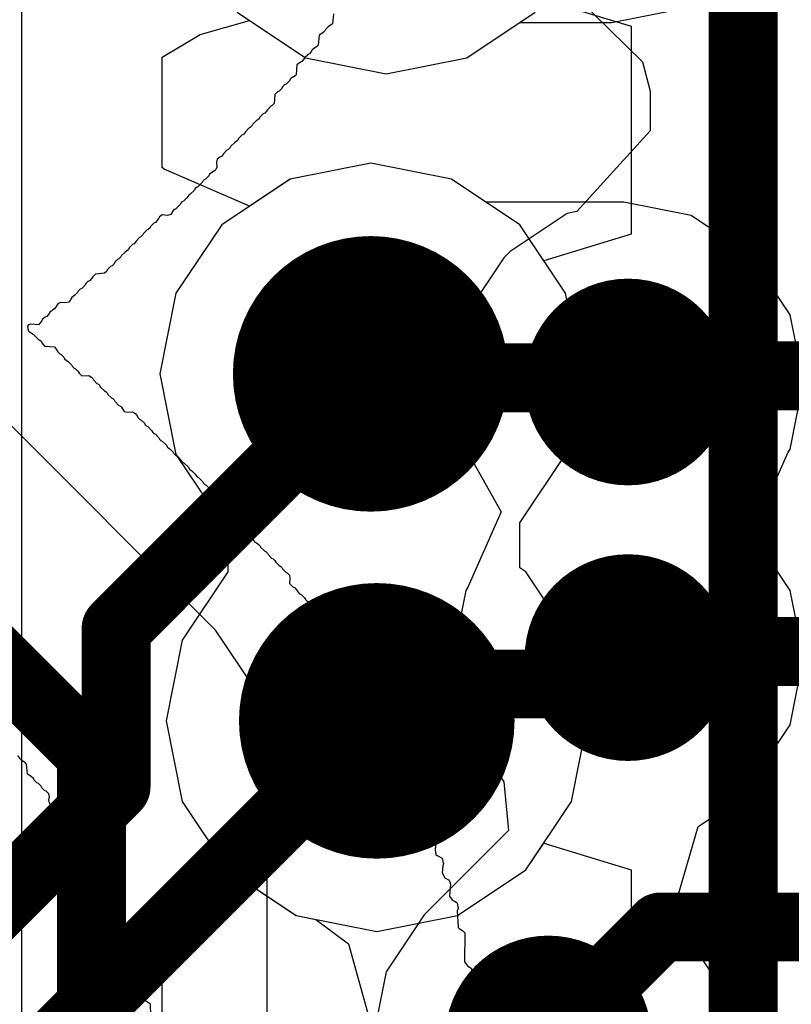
# Model space of a CAD drawing. Header units: millimetres. Extents: x -2 to 68, y -2 to 27.4.
# Tile 506 of 594: x 60.1 to 61.2, y 6.8 to 8.2. Entities that reach past the tile are written whole.
import ezdxf

# ---------------------------------------------------------------- set-up
doc = ezdxf.new("R2010")
doc.units = ezdxf.units.MM
for name, color, linetype in [('BottomLayer', 5, 'Continuous'), ('DrillGuide', 244, 'Continuous'), ('MidLayer1', 16, 'Continuous'), ('MidLayer2', 76, 'Continuous'), ('MidLayer3', 90, 'Continuous'), ('MidLayer4', 156, 'Continuous'), ('MidLayer5', 130, 'Continuous'), ('MidLayer6', 216, 'Continuous'), ('MidLayer7', 6, 'Continuous'), ('MidLayer8', 54, 'Continuous'), ('MultiLayer', 9, 'Continuous'), ('TopSolder', 216, 'Continuous'), ('ViaHoleLayer', 16, 'Continuous')]:
    doc.layers.add(name, color=color, linetype=linetype)

msp = doc.modelspace()

# ---------------------------------------------------------------- linework, layer by layer
at = {"layer": 'BottomLayer'}
for p, q in [((60.9018, 8.2513), (60.999, 8.1556)), ((60.999, 8.1556), (61.0101, 8.113)), ((61.0101, 8.113), (61.0101, 8.0554)), ((61.0101, 8.0554), (60.9039, 7.9384)), ((60.8895, 7.9355), (60.8068, 7.8802)), ((60.9039, 7.9384), (60.8895, 7.9355)), ((60.8068, 7.8802), (60.7978, 7.8712)), ((60.7978, 7.8712), (60.7425, 7.7885)), ((60.7425, 7.7885), (60.7231, 7.691)), ((60.7231, 7.691), (60.7425, 7.5935)), ((60.3795, 7.331), (60.0399, 7.6706)), ((60.7425, 7.5935), (60.7441, 7.5911)), ((60.7441, 7.5911), (60.7941, 7.5026)), ((60.7941, 7.5026), (60.7455, 7.393)), ((60.7425, 7.3885), (60.7231, 7.291)), ((60.7455, 7.393), (60.7425, 7.3885)), ((60.4348, 7.2483), (60.3795, 7.331)), ((60.7231, 7.291), (60.7425, 7.1935)), ((60.4542, 7.1507), (60.4348, 7.2483)), ((60.7425, 7.1935), (60.7978, 7.1108)), ((60.4542, 6.4804), (60.4542, 7.1507)), ((60.7978, 7.1108), (60.8047, 7.0402)), ((60.8047, 7.0402), (60.6822, 6.9178)), ((60.6822, 6.9178), (60.627, 6.8351)), ((60.627, 6.8351), (60.6076, 6.7375))]:
    msp.add_line(p, q, dxfattribs=at)
for points, const_width in [([(60.903, 7.691, 1), (61.053, 7.691, 1)], 0.15), ([(60.962, 7.7, 1), (61.012, 7.7, 1)], 0.05), ([(60.962, 7.7, 1), (61.012, 7.7, 1)], 0.05), ([(60.953, 7.691, 1), (61.003, 7.691, 1)], 0.05), ([(60.903, 7.291, 1), (61.053, 7.291, 1)], 0.15), ([(60.962, 7.3, 1), (61.012, 7.3, 1)], 0.05), ([(60.962, 7.3, 1), (61.012, 7.3, 1)], 0.05), ([(60.953, 7.291, 1), (61.003, 7.291, 1)], 0.05), ([(60.1743, 7.1507, 1), (60.2243, 7.1507, 1)], 0.05), ([(60.1743, 7.1507, 1), (60.2243, 7.1507, 1)], 0.05), ([(61, 6.9, 1), (61.05, 6.9, 1)], 0.05), ([(61, 6.9, 1), (61.05, 6.9, 1)], 0.05), ([(60.7875, 6.7375, 1), (60.9375, 6.7375, 1)], 0.15)]:
    msp.add_lwpolyline(points, format="xyb", close=True, dxfattribs=dict(at, const_width=const_width))
at = {"layer": 'BottomLayer', "const_width": 0.1}
for points in [[(60.978, 7.691), (60.987, 7.7)], [(60.987, 7.7), (61.615, 7.7)], [(59.785, 7.565), (60.1993, 7.1507)], [(60.978, 7.291), (60.987, 7.3)], [(60.987, 7.3), (61.615, 7.3)], [(60.1993, 6.3025), (60.1993, 7.1507)], [(60.8625, 6.7375), (61.025, 6.9)], [(61.025, 6.9), (61.615, 6.9)]]:
    msp.add_lwpolyline(points, dxfattribs=at)
at = {"layer": 'DrillGuide'}
for points, const_width in [([(60.5546, 7.7028, 1), (60.6546, 7.7028, 1)], 0.1), ([(60.953, 7.691, 1), (61.003, 7.691, 1)], 0.05), ([(60.953, 7.291, 1), (61.003, 7.291, 1)], 0.05), ([(60.5634, 7.1992, 1), (60.6634, 7.1992, 1)], 0.1)]:
    msp.add_lwpolyline(points, format="xyb", close=True, dxfattribs=dict(at, const_width=const_width))
at = {"layer": 'MidLayer1'}
for p, q in [((60.4109, 8.2277), (60.5102, 8.1614)), ((60.7443, 8.1614), (60.8435, 8.2277)), ((60.5102, 8.1614), (60.6272, 8.1381)), ((60.6272, 8.1381), (60.7443, 8.1614)), ((60.6046, 8.0086), (60.4876, 7.9854)), ((60.7217, 7.9854), (60.6046, 8.0086)), ((60.4876, 7.9854), (60.3884, 7.9191)), ((60.8209, 7.9191), (60.7217, 7.9854)), ((60.3884, 7.9191), (60.322, 7.8198)), ((60.8872, 7.8198), (60.8209, 7.9191)), ((60.322, 7.8198), (60.2988, 7.7028)), ((60.9105, 7.7028), (60.8872, 7.8198)), ((60.2988, 7.7028), (60.322, 7.5857)), ((60.8872, 7.5857), (60.9105, 7.7028)), ((60.322, 7.5857), (60.3884, 7.4865)), ((60.8209, 7.4865), (60.8872, 7.5857)), ((60.3884, 7.4865), (60.3971, 7.4806)), ((60.3971, 7.4806), (60.3971, 7.4155)), ((60.8209, 7.4213), (60.8209, 7.4865)), ((60.8297, 7.4155), (60.8209, 7.4213)), ((60.3971, 7.4155), (60.3308, 7.3162)), ((60.896, 7.3162), (60.8297, 7.4155)), ((60.3308, 7.3162), (60.3076, 7.1992)), ((60.9193, 7.1992), (60.896, 7.3162)), ((60.3076, 7.1992), (60.3308, 7.0821)), ((60.896, 7.0821), (60.9193, 7.1992)), ((60.3308, 7.0821), (60.3971, 6.9829)), ((60.8297, 6.9829), (60.896, 7.0821)), ((60.3971, 6.9829), (60.4964, 6.9166)), ((60.7305, 6.9166), (60.8297, 6.9829)), ((60.4964, 6.9166), (60.6134, 6.8933)), ((60.6134, 6.8933), (60.7305, 6.9166))]:
    msp.add_line(p, q, dxfattribs=at)
at = {"layer": 'MidLayer1', "const_width": 0.2}
for points in [[(60.5046, 7.7028, 1), (60.7046, 7.7028, 1)], [(60.5134, 7.1992, 1), (60.7134, 7.1992, 1)]]:
    msp.add_lwpolyline(points, format="xyb", close=True, dxfattribs=at)
at = {"layer": 'MidLayer2'}
for p, q in [((60.4109, 8.2277), (60.5102, 8.1614)), ((60.7443, 8.1614), (60.8435, 8.2277)), ((60.5102, 8.1614), (60.6272, 8.1381)), ((60.6272, 8.1381), (60.7443, 8.1614)), ((60.6046, 8.0086), (60.4876, 7.9854)), ((60.7217, 7.9854), (60.6046, 8.0086)), ((60.4876, 7.9854), (60.3884, 7.9191)), ((60.8209, 7.9191), (60.7217, 7.9854)), ((60.3884, 7.9191), (60.322, 7.8198)), ((60.8872, 7.8198), (60.8209, 7.9191)), ((60.322, 7.8198), (60.2988, 7.7028)), ((60.9105, 7.7028), (60.8872, 7.8198)), ((60.2988, 7.7028), (60.322, 7.5857)), ((60.8872, 7.5857), (60.9105, 7.7028)), ((60.322, 7.5857), (60.3884, 7.4865)), ((60.8209, 7.4865), (60.8872, 7.5857)), ((60.3884, 7.4865), (60.3971, 7.4806)), ((60.3971, 7.4806), (60.3971, 7.4155)), ((60.8209, 7.4213), (60.8209, 7.4865)), ((60.8297, 7.4155), (60.8209, 7.4213)), ((60.3971, 7.4155), (60.3308, 7.3162)), ((60.896, 7.3162), (60.8297, 7.4155)), ((60.3308, 7.3162), (60.3076, 7.1992)), ((60.9193, 7.1992), (60.896, 7.3162)), ((60.3076, 7.1992), (60.3308, 7.0821)), ((60.896, 7.0821), (60.9193, 7.1992)), ((60.3308, 7.0821), (60.3971, 6.9829)), ((60.8297, 6.9829), (60.896, 7.0821)), ((60.3971, 6.9829), (60.4964, 6.9166)), ((60.7305, 6.9166), (60.8297, 6.9829)), ((60.4964, 6.9166), (60.6134, 6.8933)), ((60.6134, 6.8933), (60.7305, 6.9166))]:
    msp.add_line(p, q, dxfattribs=at)
at = {"layer": 'MidLayer2', "const_width": 0.2}
for points in [[(60.5046, 7.7028, 1), (60.7046, 7.7028, 1)], [(60.5134, 7.1992, 1), (60.7134, 7.1992, 1)]]:
    msp.add_lwpolyline(points, format="xyb", close=True, dxfattribs=at)
at = {"layer": 'MidLayer3'}
for p, q in [((60.8557, 8.246), (60.9827, 8.2074)), ((60.4109, 8.2277), (60.5102, 8.1614)), ((60.7443, 8.1614), (60.8435, 8.2277)), ((60.9827, 8.2074), (60.9827, 7.9055)), ((60.5102, 8.1614), (60.6272, 8.1381)), ((60.6272, 8.1381), (60.7443, 8.1614)), ((60.6046, 8.0086), (60.4876, 7.9854)), ((60.7217, 7.9854), (60.6046, 8.0086)), ((60.4876, 7.9854), (60.3884, 7.9191)), ((60.8209, 7.9191), (60.7217, 7.9854)), ((60.3884, 7.9191), (60.322, 7.8198)), ((60.8557, 7.867), (60.8209, 7.9191)), ((60.9827, 7.9055), (60.8557, 7.867)), ((60.322, 7.8198), (60.2988, 7.7028)), ((60.2988, 7.7028), (60.322, 7.5857)), ((60.322, 7.5857), (60.3884, 7.4865)), ((60.3884, 7.4865), (60.3971, 7.4806)), ((60.3971, 7.4806), (60.3971, 7.4155)), ((60.3971, 7.4155), (60.3308, 7.3162)), ((60.3308, 7.3162), (60.3076, 7.1992)), ((60.3076, 7.1992), (60.3308, 7.0821)), ((60.3308, 7.0821), (60.3971, 6.9829)), ((60.8297, 6.9829), (60.8557, 7.0218)), ((60.8557, 7.0218), (60.9827, 6.9832)), ((60.3971, 6.9829), (60.4964, 6.9166)), ((60.7305, 6.9166), (60.8297, 6.9829)), ((60.9827, 6.9832), (60.9827, 6.7408)), ((60.4964, 6.9166), (60.6134, 6.8933)), ((60.6134, 6.8933), (60.7305, 6.9166))]:
    msp.add_line(p, q, dxfattribs=at)
at = {"layer": 'MidLayer3', "const_width": 0.1}
msp.add_lwpolyline([(61.1451, 4.5821), (61.1451, 14.6771)], dxfattribs=at)
at = {"layer": 'MidLayer3', "const_width": 0.2}
for points in [[(60.5046, 7.7028, 1), (60.7046, 7.7028, 1)], [(60.5134, 7.1992, 1), (60.7134, 7.1992, 1)]]:
    msp.add_lwpolyline(points, format="xyb", close=True, dxfattribs=at)
at = {"layer": 'MidLayer4'}
for p, q in [((60.9545, 8.2126), (61.0521, 8.232)), ((60.4109, 8.2277), (60.5102, 8.1614)), ((60.7443, 8.1614), (60.8209, 8.2126)), ((60.8209, 8.2126), (60.9545, 8.2126)), ((60.5102, 8.1614), (60.6272, 8.1381)), ((60.6272, 8.1381), (60.7443, 8.1614)), ((60.6046, 8.0086), (60.4876, 7.9854)), ((60.7217, 7.9854), (60.6046, 8.0086)), ((60.4876, 7.9854), (60.3884, 7.9191)), ((60.7719, 7.9518), (60.7217, 7.9854)), ((60.9721, 7.9518), (60.7719, 7.9518)), ((61.0697, 7.9324), (60.9721, 7.9518)), ((61.1524, 7.8771), (61.0697, 7.9324)), ((60.3884, 7.9191), (60.322, 7.8198)), ((61.1582, 7.8712), (61.1524, 7.8771)), ((61.2135, 7.7885), (61.1582, 7.8712)), ((60.322, 7.8198), (60.2988, 7.7028)), ((61.2329, 7.691), (61.2135, 7.7885)), ((60.2988, 7.7028), (60.322, 7.5857)), ((61.2135, 7.5935), (61.2329, 7.691)), ((61.1582, 7.4712), (61.2105, 7.589)), ((61.2105, 7.589), (61.2135, 7.5935)), ((60.322, 7.5857), (60.3884, 7.4865)), ((60.3884, 7.4865), (60.3971, 7.4806)), ((60.3971, 7.4806), (60.3971, 7.4155)), ((61.2135, 7.3885), (61.1582, 7.4712)), ((60.3971, 7.4155), (60.3308, 7.3162)), ((61.2329, 7.291), (61.2135, 7.3885)), ((60.3308, 7.3162), (60.3076, 7.1992)), ((61.2135, 7.1935), (61.2329, 7.291)), ((60.3076, 7.1992), (60.3308, 7.0821)), ((61.1582, 7.1108), (61.2135, 7.1935)), ((61.12, 7.0725), (61.1582, 7.1108)), ((60.3308, 7.0821), (60.3971, 6.9829)), ((61.0799, 7.0457), (61.12, 7.0725)), ((61.0504, 6.9443), (61.0799, 7.0457)), ((60.3971, 6.9829), (60.4964, 6.9166)), ((61.0598, 6.8922), (61.0504, 6.9443)), ((60.4964, 6.9166), (60.5249, 6.9109)), ((60.5249, 6.9109), (60.5724, 6.8756)), ((61.098, 6.8351), (61.0598, 6.8922)), ((60.5724, 6.8756), (60.6015, 6.7713)), ((61.1174, 6.7375), (61.098, 6.8351))]:
    msp.add_line(p, q, dxfattribs=at)
for points, const_width in [([(60.5046, 7.7028, 1), (60.7046, 7.7028, 1)], 0.2), ([(60.903, 7.691, 1), (61.053, 7.691, 1)], 0.15), ([(60.5796, 7.7028, 1), (60.6296, 7.7028, 1)], 0.05), ([(60.5855, 7.6969, 1), (60.6355, 7.6969, 1)], 0.05), ([(60.5855, 7.6969, 1), (60.6355, 7.6969, 1)], 0.05), ([(60.9471, 7.6969, 1), (60.9971, 7.6969, 1)], 0.05), ([(60.9471, 7.6969, 1), (60.9971, 7.6969, 1)], 0.05), ([(60.953, 7.691, 1), (61.003, 7.691, 1)], 0.05), ([(60.903, 7.291, 1), (61.053, 7.291, 1)], 0.15), ([(60.5134, 7.1992, 1), (60.7134, 7.1992, 1)], 0.2), ([(60.953, 7.291, 1), (61.003, 7.291, 1)], 0.05), ([(60.642, 7.2527, 1), (60.692, 7.2527, 1)], 0.05), ([(60.642, 7.2527, 1), (60.692, 7.2527, 1)], 0.05), ([(60.9147, 7.2527, 1), (60.9647, 7.2527, 1)], 0.05), ([(60.9147, 7.2527, 1), (60.9647, 7.2527, 1)], 0.05), ([(60.5884, 7.1992, 1), (60.6384, 7.1992, 1)], 0.05), ([(60.7875, 6.7375, 1), (60.9375, 6.7375, 1)], 0.15)]:
    msp.add_lwpolyline(points, format="xyb", close=True, dxfattribs=dict(at, const_width=const_width))
at = {"layer": 'MidLayer4', "const_width": 0.1}
for points in [[(60.6046, 7.7028), (60.6105, 7.6969)], [(60.6105, 7.6969), (60.9721, 7.6969)], [(60.9721, 7.6969), (60.978, 7.691)], [(60.9397, 7.2527), (60.978, 7.291)], [(60.6134, 7.1992), (60.667, 7.2527)], [(60.667, 7.2527), (60.9397, 7.2527)]]:
    msp.add_lwpolyline(points, dxfattribs=at)
at = {"layer": 'MidLayer5'}
for p, q in [((60.4109, 8.2277), (60.5102, 8.1614)), ((60.7443, 8.1614), (60.8435, 8.2277)), ((60.5102, 8.1614), (60.6272, 8.1381)), ((60.6272, 8.1381), (60.7443, 8.1614)), ((60.6046, 8.0086), (60.4876, 7.9854)), ((60.7217, 7.9854), (60.6046, 8.0086)), ((60.4876, 7.9854), (60.3884, 7.9191)), ((60.8209, 7.9191), (60.7217, 7.9854)), ((60.3884, 7.9191), (60.322, 7.8198)), ((60.8872, 7.8198), (60.8209, 7.9191)), ((60.322, 7.8198), (60.2988, 7.7028)), ((60.9105, 7.7028), (60.8872, 7.8198)), ((60.2988, 7.7028), (60.322, 7.5857)), ((60.8872, 7.5857), (60.9105, 7.7028)), ((60.322, 7.5857), (60.3884, 7.4865)), ((60.8209, 7.4865), (60.8872, 7.5857)), ((60.3884, 7.4865), (60.3971, 7.4806)), ((60.3971, 7.4806), (60.3971, 7.4155)), ((60.8209, 7.4213), (60.8209, 7.4865)), ((60.8297, 7.4155), (60.8209, 7.4213)), ((60.3971, 7.4155), (60.3308, 7.3162)), ((60.896, 7.3162), (60.8297, 7.4155)), ((60.3308, 7.3162), (60.3076, 7.1992)), ((60.9193, 7.1992), (60.896, 7.3162)), ((60.3076, 7.1992), (60.3308, 7.0821)), ((60.896, 7.0821), (60.9193, 7.1992)), ((60.3308, 7.0821), (60.3971, 6.9829)), ((60.8297, 6.9829), (60.896, 7.0821)), ((60.3971, 6.9829), (60.4964, 6.9166)), ((60.7305, 6.9166), (60.8297, 6.9829)), ((60.4964, 6.9166), (60.6134, 6.8933)), ((60.6134, 6.8933), (60.7305, 6.9166))]:
    msp.add_line(p, q, dxfattribs=at)
at = {"layer": 'MidLayer5', "const_width": 0.2}
for points in [[(60.5046, 7.7028, 1), (60.7046, 7.7028, 1)], [(60.5134, 7.1992, 1), (60.7134, 7.1992, 1)]]:
    msp.add_lwpolyline(points, format="xyb", close=True, dxfattribs=at)
at = {"layer": 'MidLayer6'}
for points, const_width in [([(60.5046, 7.7028, 1), (60.7046, 7.7028, 1)], 0.2), ([(60.5796, 7.7028, 1), (60.6296, 7.7028, 1)], 0.05), ([(60.5134, 7.1992, 1), (60.7134, 7.1992, 1)], 0.2), ([(60.2101, 7.3332, 1), (60.2601, 7.3332, 1)], 0.05), ([(60.2101, 7.3332, 1), (60.2601, 7.3332, 1)], 0.05), ([(60.5884, 7.1992, 1), (60.6384, 7.1992, 1)], 0.05), ([(60.2101, 7.1037, 1), (60.2601, 7.1037, 1)], 0.05), ([(60.2101, 7.1037, 1), (60.2601, 7.1037, 1)], 0.05)]:
    msp.add_lwpolyline(points, format="xyb", close=True, dxfattribs=dict(at, const_width=const_width))
at = {"layer": 'MidLayer6', "const_width": 0.1}
for points in [[(60.2351, 7.3332), (60.6046, 7.7028)], [(60.2351, 7.1037), (60.2351, 7.3332)], [(60.0163, 6.602), (60.6134, 7.1992)], [(59.77, 6.6386), (60.2351, 7.1037)]]:
    msp.add_lwpolyline(points, dxfattribs=at)
at = {"layer": 'MidLayer7'}
for p, q in [((60.4109, 8.2277), (60.5102, 8.1614)), ((60.7443, 8.1614), (60.8435, 8.2277)), ((60.5102, 8.1614), (60.6272, 8.1381)), ((60.6272, 8.1381), (60.7443, 8.1614)), ((60.6046, 8.0086), (60.4876, 7.9854)), ((60.7217, 7.9854), (60.6046, 8.0086)), ((60.4876, 7.9854), (60.3884, 7.9191)), ((60.8209, 7.9191), (60.7217, 7.9854)), ((60.3884, 7.9191), (60.322, 7.8198)), ((60.8872, 7.8198), (60.8209, 7.9191)), ((60.322, 7.8198), (60.2988, 7.7028)), ((60.9105, 7.7028), (60.8872, 7.8198)), ((60.2988, 7.7028), (60.322, 7.5857)), ((60.8872, 7.5857), (60.9105, 7.7028)), ((60.322, 7.5857), (60.3884, 7.4865)), ((60.8209, 7.4865), (60.8872, 7.5857)), ((60.3884, 7.4865), (60.3971, 7.4806)), ((60.3971, 7.4806), (60.3971, 7.4155)), ((60.8209, 7.4213), (60.8209, 7.4865)), ((60.8297, 7.4155), (60.8209, 7.4213)), ((60.3971, 7.4155), (60.3308, 7.3162)), ((60.896, 7.3162), (60.8297, 7.4155)), ((60.3308, 7.3162), (60.3076, 7.1992)), ((60.9193, 7.1992), (60.896, 7.3162)), ((60.3076, 7.1992), (60.3308, 7.0821)), ((60.896, 7.0821), (60.9193, 7.1992)), ((60.3308, 7.0821), (60.3971, 6.9829)), ((60.8297, 6.9829), (60.896, 7.0821)), ((60.3971, 6.9829), (60.4964, 6.9166)), ((60.7305, 6.9166), (60.8297, 6.9829)), ((60.4964, 6.9166), (60.6134, 6.8933)), ((60.6134, 6.8933), (60.7305, 6.9166))]:
    msp.add_line(p, q, dxfattribs=at)
at = {"layer": 'MidLayer7', "const_width": 0.2}
for points in [[(60.5046, 7.7028, 1), (60.7046, 7.7028, 1)], [(60.5134, 7.1992, 1), (60.7134, 7.1992, 1)]]:
    msp.add_lwpolyline(points, format="xyb", close=True, dxfattribs=at)
at = {"layer": 'MidLayer8'}
for p, q in [((60.098, 8.3856), (60.098, 6.0908)), ((60.7443, 8.1614), (60.8435, 8.2277)), ((60.3569, 8.1953), (60.4289, 8.2157)), ((60.4289, 8.2157), (60.5102, 8.1614)), ((60.3019, 8.1623), (60.3569, 8.1953)), ((60.3019, 8.0024), (60.3019, 8.1623)), ((60.5102, 8.1614), (60.6272, 8.1381)), ((60.6272, 8.1381), (60.7443, 8.1614)), ((60.3048, 7.9997), (60.3019, 8.0024)), ((60.6046, 8.0086), (60.4876, 7.9854)), ((60.7217, 7.9854), (60.6046, 8.0086)), ((60.4289, 7.9462), (60.3048, 7.9997)), ((60.4876, 7.9854), (60.4289, 7.9462)), ((60.8209, 7.9191), (60.7217, 7.9854)), ((60.8872, 7.8198), (60.8209, 7.9191)), ((60.9105, 7.7028), (60.8872, 7.8198)), ((60.8872, 7.5857), (60.9105, 7.7028)), ((60.8209, 7.4865), (60.8872, 7.5857)), ((60.8209, 7.4213), (60.8209, 7.4865)), ((60.8297, 7.4155), (60.8209, 7.4213)), ((60.896, 7.3162), (60.8297, 7.4155)), ((60.9193, 7.1992), (60.896, 7.3162)), ((60.896, 7.0821), (60.9193, 7.1992)), ((60.8297, 6.9829), (60.896, 7.0821)), ((60.7305, 6.9166), (60.8297, 6.9829)), ((60.3219, 6.9217), (60.4289, 6.9617)), ((60.4289, 6.9617), (60.4964, 6.9166)), ((60.3019, 6.9054), (60.3219, 6.9217)), ((60.4964, 6.9166), (60.6134, 6.8933)), ((60.6134, 6.8933), (60.7305, 6.9166)), ((60.3019, 6.1709), (60.3019, 6.9054))]:
    msp.add_line(p, q, dxfattribs=at)
at = {"layer": 'MidLayer8', "const_width": 0.2}
for points in [[(60.5046, 7.7028, 1), (60.7046, 7.7028, 1)], [(60.5134, 7.1992, 1), (60.7134, 7.1992, 1)]]:
    msp.add_lwpolyline(points, format="xyb", close=True, dxfattribs=at)
at = {"layer": 'MultiLayer'}
for points, const_width in [([(60.5046, 7.7028, 1), (60.7046, 7.7028, 1)], 0.2), ([(60.903, 7.691, 1), (61.053, 7.691, 1)], 0.15), ([(60.903, 7.291, 1), (61.053, 7.291, 1)], 0.15), ([(60.5134, 7.1992, 1), (60.7134, 7.1992, 1)], 0.2), ([(60.7875, 6.7375, 1), (60.9375, 6.7375, 1)], 0.15)]:
    msp.add_lwpolyline(points, format="xyb", close=True, dxfattribs=dict(at, const_width=const_width))
at = {"layer": 'TopSolder'}
for p, q in [((60.5505, 8.2251), (60.5494, 8.2108)), ((60.5395, 8.2031), (60.5384, 8.2009)), ((60.5428, 8.2064), (60.5395, 8.2031)), ((60.5494, 8.2108), (60.5428, 8.2064)), ((60.5296, 8.1942), (60.5285, 8.1799)), ((60.5335, 8.197), (60.5296, 8.1942)), ((60.5357, 8.1981), (60.5335, 8.197)), ((60.5384, 8.2009), (60.5357, 8.1981)), ((60.5235, 8.1761), (60.5197, 8.1733)), ((60.5257, 8.1772), (60.5235, 8.1761)), ((60.5285, 8.1799), (60.5257, 8.1772)), ((60.5087, 8.1612), (60.5048, 8.1562)), ((60.5098, 8.1634), (60.5087, 8.1612)), ((60.5114, 8.1639), (60.5098, 8.1634)), ((60.5136, 8.1661), (60.5114, 8.1639)), ((60.5158, 8.1672), (60.5136, 8.1661)), ((60.5186, 8.1711), (60.5158, 8.1672)), ((60.5197, 8.1733), (60.5186, 8.1711)), ((60.4976, 8.1513), (60.4965, 8.1369)), ((60.5026, 8.1551), (60.4976, 8.1513)), ((60.5048, 8.1562), (60.5026, 8.1551)), ((60.4894, 8.132), (60.4877, 8.1303)), ((60.4949, 8.1353), (60.4894, 8.132)), ((60.4965, 8.1369), (60.4949, 8.1353)), ((60.4756, 8.1171), (60.4718, 8.1132)), ((60.4767, 8.1193), (60.4756, 8.1171)), ((60.4795, 8.1221), (60.4767, 8.1193)), ((60.4817, 8.1232), (60.4795, 8.1221)), ((60.4866, 8.1281), (60.4817, 8.1232)), ((60.4877, 8.1303), (60.4866, 8.1281)), ((60.4657, 8.1083), (60.4646, 8.0951)), ((60.4695, 8.1121), (60.4657, 8.1083)), ((60.4718, 8.1132), (60.4695, 8.1121)), ((60.4596, 8.0912), (60.4547, 8.0862)), ((60.4618, 8.0923), (60.4596, 8.0912)), ((60.4646, 8.0951), (60.4618, 8.0923)), ((60.4437, 8.0752), (60.4425, 8.073)), ((60.4486, 8.0802), (60.4437, 8.0752)), ((60.4508, 8.0813), (60.4486, 8.0802)), ((60.4536, 8.084), (60.4508, 8.0813)), ((60.4547, 8.0862), (60.4536, 8.084)), ((60.4299, 8.0604), (60.4277, 8.0592)), ((60.4326, 8.0631), (60.4299, 8.0604)), ((60.4337, 8.0653), (60.4326, 8.0631)), ((60.4387, 8.0703), (60.4337, 8.0653)), ((60.4409, 8.0714), (60.4387, 8.0703)), ((60.4425, 8.073), (60.4409, 8.0714)), ((60.4178, 8.0493), (60.4128, 8.0444)), ((60.42, 8.0504), (60.4178, 8.0493)), ((60.4216, 8.0521), (60.42, 8.0504)), ((60.4227, 8.0543), (60.4216, 8.0521)), ((60.4277, 8.0592), (60.4227, 8.0543)), ((60.4007, 8.0311), (60.3979, 8.0284)), ((60.4018, 8.0334), (60.4007, 8.0311)), ((60.4067, 8.0383), (60.4018, 8.0334)), ((60.4089, 8.0394), (60.4067, 8.0383)), ((60.4117, 8.0422), (60.4089, 8.0394)), ((60.4128, 8.0444), (60.4117, 8.0422)), ((60.3858, 8.0174), (60.3819, 8.0146)), ((60.388, 8.0185), (60.3858, 8.0174)), ((60.3897, 8.0201), (60.388, 8.0185)), ((60.3908, 8.0223), (60.3897, 8.0201)), ((60.3957, 8.0273), (60.3908, 8.0223)), ((60.3979, 8.0284), (60.3957, 8.0273)), ((60.3814, 8.003), (60.3797, 7.9992)), ((60.3819, 8.0146), (60.3808, 8.0102)), ((60.3808, 8.0102), (60.3814, 8.003)), ((60.3698, 7.9904), (60.3649, 7.9854)), ((60.3709, 7.9926), (60.3698, 7.9904)), ((60.3726, 7.9942), (60.3709, 7.9926)), ((60.3781, 7.9975), (60.3726, 7.9942)), ((60.3797, 7.9992), (60.3781, 7.9975)), ((60.3538, 7.9744), (60.3516, 7.9733)), ((60.3599, 7.9805), (60.3538, 7.9744)), ((60.361, 7.9827), (60.3599, 7.9805)), ((60.3627, 7.9843), (60.361, 7.9827)), ((60.3649, 7.9854), (60.3627, 7.9843)), ((60.3406, 7.9623), (60.3379, 7.9584)), ((60.3428, 7.9634), (60.3406, 7.9623)), ((60.3489, 7.9694), (60.3428, 7.9634)), ((60.35, 7.9716), (60.3489, 7.9694)), ((60.3516, 7.9733), (60.35, 7.9716)), ((60.3279, 7.9485), (60.3219, 7.9424)), ((60.329, 7.9507), (60.3279, 7.9485)), ((60.3307, 7.9524), (60.329, 7.9507)), ((60.3329, 7.9535), (60.3307, 7.9524)), ((60.3379, 7.9584), (60.3329, 7.9535)), ((60.302, 7.9336), (60.2982, 7.9309)), ((60.3098, 7.9325), (60.302, 7.9336)), ((60.3147, 7.9342), (60.3098, 7.9325)), ((60.318, 7.9397), (60.3147, 7.9342)), ((60.3197, 7.9413), (60.318, 7.9397)), ((60.3219, 7.9424), (60.3197, 7.9413)), ((60.2899, 7.9215), (60.285, 7.9165)), ((60.2921, 7.9226), (60.2899, 7.9215)), ((60.2971, 7.9287), (60.2921, 7.9226)), ((60.2982, 7.9309), (60.2971, 7.9287)), ((60.2739, 7.9044), (60.2712, 7.9017)), ((60.2751, 7.9066), (60.2739, 7.9044)), ((60.28, 7.9116), (60.2751, 7.9066)), ((60.2822, 7.9127), (60.28, 7.9116)), ((60.2839, 7.9143), (60.2822, 7.9127)), ((60.285, 7.9165), (60.2839, 7.9143)), ((60.2591, 7.8906), (60.2541, 7.8857)), ((60.2613, 7.8917), (60.2591, 7.8906)), ((60.2629, 7.8934), (60.2613, 7.8917)), ((60.264, 7.8956), (60.2629, 7.8934)), ((60.269, 7.9006), (60.264, 7.8956)), ((60.2712, 7.9017), (60.269, 7.9006)), ((60.2431, 7.8747), (60.242, 7.8725)), ((60.2481, 7.8796), (60.2431, 7.8747)), ((60.2503, 7.8807), (60.2481, 7.8796)), ((60.253, 7.8835), (60.2503, 7.8807)), ((60.2541, 7.8857), (60.253, 7.8835)), ((60.2293, 7.8598), (60.2271, 7.8587)), ((60.2321, 7.8625), (60.2293, 7.8598)), ((60.2332, 7.8648), (60.2321, 7.8625)), ((60.237, 7.8686), (60.2332, 7.8648)), ((60.2392, 7.8697), (60.237, 7.8686)), ((60.242, 7.8725), (60.2392, 7.8697)), ((60.2051, 7.8477), (60.2012, 7.8438)), ((60.2183, 7.8488), (60.2051, 7.8477)), ((60.2211, 7.8515), (60.2183, 7.8488)), ((60.2222, 7.8537), (60.2211, 7.8515)), ((60.2271, 7.8587), (60.2222, 7.8537)), ((60.1902, 7.8317), (60.1852, 7.8267)), ((60.1913, 7.8339), (60.1902, 7.8317)), ((60.1941, 7.8367), (60.1913, 7.8339)), ((60.1963, 7.8378), (60.1941, 7.8367)), ((60.2001, 7.8416), (60.1963, 7.8378)), ((60.2012, 7.8438), (60.2001, 7.8416)), ((60.1753, 7.8168), (60.1731, 7.8157)), ((60.1792, 7.8207), (60.1753, 7.8168)), ((60.1803, 7.8229), (60.1792, 7.8207)), ((60.183, 7.8256), (60.1803, 7.8229)), ((60.1852, 7.8267), (60.183, 7.8256)), ((60.1494, 7.803), (60.1483, 7.8008)), ((60.1511, 7.8047), (60.1494, 7.803)), ((60.1549, 7.8063), (60.1511, 7.8047)), ((60.1621, 7.8058), (60.1549, 7.8063)), ((60.1665, 7.8069), (60.1621, 7.8058)), ((60.1693, 7.8108), (60.1665, 7.8069)), ((60.1704, 7.813), (60.1693, 7.8108)), ((60.1731, 7.8157), (60.1704, 7.813)), ((60.1384, 7.7909), (60.1345, 7.786)), ((60.1395, 7.7931), (60.1384, 7.7909)), ((60.1412, 7.7937), (60.1395, 7.7931)), ((60.1434, 7.7959), (60.1412, 7.7937)), ((60.1456, 7.797), (60.1434, 7.7959)), ((60.1483, 7.8008), (60.1456, 7.797)), ((60.1081, 7.7738), (60.1064, 7.7722)), ((60.1114, 7.7749), (60.1081, 7.7738)), ((60.1224, 7.7738), (60.1114, 7.7749)), ((60.1274, 7.7799), (60.1224, 7.7738)), ((60.1285, 7.7821), (60.1274, 7.7799)), ((60.1323, 7.7849), (60.1285, 7.7821)), ((60.1345, 7.786), (60.1323, 7.7849)), ((60.1064, 7.7722), (60.1076, 7.7656)), ((60.1076, 7.7656), (60.1092, 7.7639)), ((60.1092, 7.7639), (60.1147, 7.7606)), ((60.1147, 7.7606), (60.1224, 7.7529)), ((60.1224, 7.7529), (60.1246, 7.7518)), ((60.1246, 7.7518), (60.1263, 7.7501)), ((60.1263, 7.7501), (60.1274, 7.7479)), ((60.1274, 7.7479), (60.1312, 7.743)), ((60.1312, 7.743), (60.1456, 7.7419)), ((60.1456, 7.7419), (60.1472, 7.7402)), ((60.1472, 7.7402), (60.1505, 7.7347)), ((60.1505, 7.7347), (60.1533, 7.732)), ((60.1533, 7.732), (60.1555, 7.7309)), ((60.1555, 7.7309), (60.1593, 7.727)), ((60.1593, 7.727), (60.1604, 7.7248)), ((60.1604, 7.7248), (60.1632, 7.722)), ((60.1632, 7.722), (60.1654, 7.7209)), ((60.1654, 7.7209), (60.1704, 7.716)), ((60.1704, 7.716), (60.1715, 7.7138)), ((60.1715, 7.7138), (60.1742, 7.711)), ((60.1742, 7.711), (60.1764, 7.7099)), ((60.1764, 7.7099), (60.1803, 7.7061)), ((60.1803, 7.7061), (60.1814, 7.7039)), ((60.1814, 7.7039), (60.1852, 7.7)), ((60.1852, 7.7), (60.1957, 7.7006)), ((60.1957, 7.7006), (60.1996, 7.6978)), ((60.1996, 7.6978), (60.2012, 7.6962)), ((60.2012, 7.6962), (60.2023, 7.6939)), ((60.2023, 7.6939), (60.2073, 7.689)), ((60.2073, 7.689), (60.2095, 7.6879)), ((60.2095, 7.6879), (60.2111, 7.6862)), ((60.2111, 7.6862), (60.2122, 7.684)), ((60.2122, 7.684), (60.2183, 7.678)), ((60.2183, 7.678), (60.2205, 7.6769)), ((60.2205, 7.6769), (60.2222, 7.6752)), ((60.2222, 7.6752), (60.2233, 7.673)), ((60.2233, 7.673), (60.2282, 7.6681)), ((60.2282, 7.6681), (60.2304, 7.6669)), ((60.2304, 7.6669), (60.2321, 7.6653)), ((60.2321, 7.6653), (60.2332, 7.6631)), ((60.2332, 7.6631), (60.2392, 7.657)), ((60.2392, 7.657), (60.2414, 7.6559)), ((60.2414, 7.6559), (60.2431, 7.6543)), ((60.2431, 7.6543), (60.2442, 7.6521)), ((60.2442, 7.6521), (60.2469, 7.6482)), ((60.2469, 7.6482), (60.2514, 7.6471)), ((60.2514, 7.6471), (60.2585, 7.6477)), ((60.2585, 7.6477), (60.2624, 7.646)), ((60.2624, 7.646), (60.264, 7.6444)), ((60.264, 7.6444), (60.2673, 7.6388)), ((60.2673, 7.6388), (60.269, 7.6372)), ((60.269, 7.6372), (60.2712, 7.6361)), ((60.2712, 7.6361), (60.2762, 7.6311)), ((60.2762, 7.6311), (60.2773, 7.6289)), ((60.2773, 7.6289), (60.2789, 7.6273)), ((60.2789, 7.6273), (60.2811, 7.6262)), ((60.2811, 7.6262), (60.2872, 7.6201)), ((60.2872, 7.6201), (60.2883, 7.6179)), ((60.2883, 7.6179), (60.2899, 7.6163)), ((60.2899, 7.6163), (60.2921, 7.6152)), ((60.2921, 7.6152), (60.2971, 7.6102)), ((60.2971, 7.6102), (60.2982, 7.608)), ((60.2982, 7.608), (60.2998, 7.6063)), ((60.2998, 7.6063), (60.302, 7.6052)), ((60.302, 7.6052), (60.3081, 7.5992)), ((60.3081, 7.5992), (60.3092, 7.597)), ((60.3092, 7.597), (60.3109, 7.5953)), ((60.3109, 7.5953), (60.3131, 7.5942)), ((60.3131, 7.5942), (60.318, 7.5893)), ((60.318, 7.5893), (60.3191, 7.5871)), ((60.3191, 7.5871), (60.3219, 7.5843)), ((60.3219, 7.5843), (60.3241, 7.5832)), ((60.3241, 7.5832), (60.329, 7.5782)), ((60.329, 7.5782), (60.3301, 7.576)), ((60.3301, 7.576), (60.3318, 7.5744)), ((60.3318, 7.5744), (60.334, 7.5733)), ((60.334, 7.5733), (60.3401, 7.5672)), ((60.3401, 7.5672), (60.3412, 7.565)), ((60.3412, 7.565), (60.3428, 7.5634)), ((60.3428, 7.5634), (60.345, 7.5623)), ((60.345, 7.5623), (60.35, 7.5573)), ((60.35, 7.5573), (60.3511, 7.5551)), ((60.3511, 7.5551), (60.3527, 7.5534)), ((60.3527, 7.5534), (60.3549, 7.5523)), ((60.3549, 7.5523), (60.361, 7.5463)), ((60.361, 7.5463), (60.3621, 7.5441)), ((60.3621, 7.5441), (60.3638, 7.5424)), ((60.3638, 7.5424), (60.366, 7.5413)), ((60.366, 7.5413), (60.3709, 7.5364)), ((60.3709, 7.5364), (60.372, 7.5342)), ((60.372, 7.5342), (60.3748, 7.5314)), ((60.3748, 7.5314), (60.377, 7.5303)), ((60.377, 7.5303), (60.3819, 7.5253)), ((60.3819, 7.5253), (60.383, 7.5231)), ((60.383, 7.5231), (60.3847, 7.5215)), ((60.3847, 7.5215), (60.3869, 7.5204)), ((60.3869, 7.5204), (60.393, 7.5143)), ((60.393, 7.5143), (60.3941, 7.5121)), ((60.3941, 7.5121), (60.3957, 7.5105)), ((60.3957, 7.5105), (60.3979, 7.5094)), ((60.3979, 7.5094), (60.4029, 7.5044)), ((60.4029, 7.5044), (60.404, 7.5022)), ((60.404, 7.5022), (60.4056, 7.5006)), ((60.4056, 7.5006), (60.4078, 7.4994)), ((60.4078, 7.4994), (60.4139, 7.4934)), ((60.4139, 7.4934), (60.415, 7.4912)), ((60.415, 7.4912), (60.4167, 7.4895)), ((60.4167, 7.4895), (60.4189, 7.4884)), ((60.4189, 7.4884), (60.4238, 7.4835)), ((60.4238, 7.4835), (60.4249, 7.4813)), ((60.4249, 7.4813), (60.4277, 7.4785)), ((60.4277, 7.4785), (60.4332, 7.4752)), ((60.4332, 7.4752), (60.4343, 7.4708)), ((60.4343, 7.4708), (60.4337, 7.4625)), ((60.4337, 7.4625), (60.4365, 7.4587)), ((60.4365, 7.4587), (60.4387, 7.4576)), ((60.4387, 7.4576), (60.4437, 7.4537)), ((60.4437, 7.4537), (60.4448, 7.4515)), ((60.4448, 7.4515), (60.4508, 7.4455)), ((60.4508, 7.4455), (60.453, 7.4444)), ((60.453, 7.4444), (60.4547, 7.4427)), ((60.4547, 7.4427), (60.4558, 7.4405)), ((60.4558, 7.4405), (60.4607, 7.4355)), ((60.4607, 7.4355), (60.4629, 7.4344)), ((60.4629, 7.4344), (60.4657, 7.4317)), ((60.4657, 7.4317), (60.4668, 7.4295)), ((60.4668, 7.4295), (60.4718, 7.4245)), ((60.4718, 7.4245), (60.474, 7.4234)), ((60.474, 7.4234), (60.4756, 7.4218)), ((60.4756, 7.4218), (60.4767, 7.4196)), ((60.4767, 7.4196), (60.4817, 7.4146)), ((60.4817, 7.4146), (60.4839, 7.4135)), ((60.4839, 7.4135), (60.4866, 7.4107)), ((60.4866, 7.4107), (60.4872, 7.4069)), ((60.4872, 7.4069), (60.4866, 7.3986)), ((60.4866, 7.3986), (60.4916, 7.3937)), ((60.4916, 7.3937), (60.4938, 7.3926)), ((60.4938, 7.3926), (60.4976, 7.3887)), ((60.4976, 7.3887), (60.4987, 7.3865)), ((60.4987, 7.3865), (60.5015, 7.3837)), ((60.5015, 7.3837), (60.5037, 7.3826)), ((60.5037, 7.3826), (60.5087, 7.3777)), ((60.5087, 7.3777), (60.5098, 7.3755)), ((60.5098, 7.3755), (60.5125, 7.3727)), ((60.5125, 7.3727), (60.5147, 7.3716)), ((60.5147, 7.3716), (60.5186, 7.3689)), ((60.5186, 7.3689), (60.5197, 7.3545)), ((60.5197, 7.3545), (60.5224, 7.3518)), ((60.5224, 7.3518), (60.528, 7.3485)), ((60.528, 7.3485), (60.5324, 7.3419)), ((60.5324, 7.3419), (60.5346, 7.3408)), ((60.5346, 7.3408), (60.5395, 7.3369)), ((60.5395, 7.3369), (60.5401, 7.3319)), ((60.5401, 7.3319), (60.5395, 7.3248)), ((60.5395, 7.3248), (60.5423, 7.3209)), ((60.5423, 7.3209), (60.5478, 7.3176)), ((60.5478, 7.3176), (60.5505, 7.3149)), ((60.5505, 7.3149), (60.5516, 7.3127)), ((60.5516, 7.3127), (60.5555, 7.3088)), ((60.5555, 7.3088), (60.5577, 7.3077)), ((60.5577, 7.3077), (60.5616, 7.3038)), ((60.5616, 7.3038), (60.561, 7.2934)), ((60.561, 7.2934), (60.5654, 7.2879)), ((60.5654, 7.2879), (60.5676, 7.2868)), ((60.5676, 7.2868), (60.5704, 7.2851)), ((60.5704, 7.2851), (60.5715, 7.2829)), ((60.5715, 7.2829), (60.5753, 7.278)), ((60.5753, 7.278), (60.5808, 7.2746)), ((60.5808, 7.2746), (60.5825, 7.2697)), ((60.5825, 7.2697), (60.5836, 7.2587)), ((60.5836, 7.2587), (60.5853, 7.257)), ((60.5853, 7.257), (60.5908, 7.2537)), ((60.5908, 7.2537), (60.5924, 7.2521)), ((60.5924, 7.2521), (60.593, 7.2482)), ((60.593, 7.2482), (60.5924, 7.2399)), ((60.5924, 7.2399), (60.5974, 7.235)), ((60.5974, 7.235), (60.5996, 7.2339)), ((60.5996, 7.2339), (60.6034, 7.23)), ((60.6034, 7.23), (60.6045, 7.2278)), ((60.6045, 7.2278), (60.6073, 7.2251)), ((60.6073, 7.2251), (60.6095, 7.224)), ((60.6095, 7.224), (60.6134, 7.2212)), ((60.6134, 7.2212), (60.6145, 7.2168)), ((60.6145, 7.2168), (60.6134, 7.2091)), ((60.6134, 7.2091), (60.6172, 7.2041)), ((60.6172, 7.2041), (60.6227, 7.2008)), ((60.6227, 7.2008), (60.6244, 7.1992)), ((60.6244, 7.1992), (60.6255, 7.1848)), ((60.6255, 7.1848), (60.6271, 7.1832)), ((60.6271, 7.1832), (60.6343, 7.1793)), ((60.6343, 7.1793), (60.6354, 7.1749)), ((60.6354, 7.1749), (60.6365, 7.1639)), ((60.6365, 7.1639), (60.6393, 7.1611)), ((60.6393, 7.1611), (60.6448, 7.1578)), ((60.0954, 7.1452), (60.0927, 7.149)), ((60.0965, 7.143), (60.0954, 7.1452)), ((60.6448, 7.1578), (60.6464, 7.1529)), ((60.6464, 7.1529), (60.6453, 7.1496)), ((60.6453, 7.1496), (60.6464, 7.143)), ((60.1004, 7.1402), (60.0965, 7.143)), ((60.1026, 7.1391), (60.1004, 7.1402)), ((60.1053, 7.1364), (60.1026, 7.1391)), ((60.1064, 7.122), (60.1053, 7.1364)), ((60.6464, 7.143), (60.6492, 7.1402)), ((60.6492, 7.1402), (60.6547, 7.1369)), ((60.6547, 7.1369), (60.6563, 7.1352)), ((60.6563, 7.1352), (60.6574, 7.1209)), ((60.1103, 7.1193), (60.1064, 7.122)), ((60.1125, 7.1182), (60.1103, 7.1193)), ((60.1153, 7.1154), (60.1125, 7.1182)), ((60.6574, 7.1209), (60.6662, 7.1154)), ((60.1164, 7.1132), (60.1153, 7.1154)), ((60.1202, 7.1094), (60.1164, 7.1132)), ((60.1224, 7.1083), (60.1202, 7.1094)), ((60.1263, 7.1044), (60.1224, 7.1083)), ((60.1274, 7.1022), (60.1263, 7.1044)), ((60.1312, 7.0983), (60.1274, 7.1022)), ((60.6662, 7.1154), (60.6674, 7.111)), ((60.6674, 7.111), (60.6662, 7.0934)), ((60.1334, 7.0972), (60.1312, 7.0983)), ((60.1373, 7.0934), (60.1334, 7.0972)), ((60.1384, 7.089), (60.1373, 7.0934)), ((60.1373, 7.0846), (60.1384, 7.089)), ((60.6662, 7.0934), (60.669, 7.0884)), ((60.669, 7.0884), (60.6712, 7.0873)), ((60.1384, 7.0802), (60.1373, 7.0846)), ((60.1401, 7.0785), (60.1384, 7.0802)), ((60.1456, 7.0752), (60.1401, 7.0785)), ((60.1483, 7.0713), (60.1456, 7.0752)), ((60.6712, 7.0873), (60.6762, 7.0846)), ((60.6762, 7.0846), (60.6773, 7.0802)), ((60.6773, 7.0802), (60.6784, 7.0691)), ((60.1494, 7.0691), (60.1483, 7.0713)), ((60.1544, 7.0653), (60.1494, 7.0691)), ((60.1566, 7.0642), (60.1544, 7.0653)), ((60.1588, 7.0609), (60.1566, 7.0642)), ((60.1599, 7.0476), (60.1588, 7.0609)), ((60.6784, 7.0691), (60.6811, 7.0664)), ((60.6811, 7.0664), (60.6866, 7.0631)), ((60.6866, 7.0631), (60.6883, 7.0581)), ((60.1654, 7.0443), (60.1599, 7.0476)), ((60.6883, 7.0581), (60.6877, 7.0399)), ((60.1704, 7.0383), (60.1654, 7.0443)), ((60.1715, 7.0361), (60.1704, 7.0383)), ((60.1742, 7.0344), (60.1715, 7.0361)), ((60.1764, 7.0333), (60.1742, 7.0344)), ((60.1792, 7.0306), (60.1764, 7.0333)), ((60.6877, 7.0399), (60.6921, 7.0344)), ((60.6921, 7.0344), (60.6943, 7.0333)), ((60.6943, 7.0333), (60.6982, 7.0306)), ((60.1803, 7.0195), (60.1792, 7.0306)), ((60.1814, 7.0151), (60.1803, 7.0195)), ((60.6982, 7.0306), (60.6993, 7.0228)), ((60.6993, 7.0228), (60.6982, 7.0118)), ((60.1863, 7.0124), (60.1814, 7.0151)), ((60.1885, 7.0113), (60.1863, 7.0124)), ((60.1913, 7.0074), (60.1885, 7.0113)), ((60.1902, 6.9997), (60.1913, 7.0074)), ((60.6982, 7.0118), (60.6993, 7.0052)), ((60.6993, 7.0052), (60.701, 7.0036)), ((60.701, 7.0036), (60.7081, 6.9997)), ((60.1913, 6.9953), (60.1902, 6.9997)), ((60.1963, 6.9914), (60.1913, 6.9953)), ((60.1985, 6.9903), (60.1963, 6.9914)), ((60.2012, 6.9865), (60.1985, 6.9903)), ((60.7081, 6.9997), (60.7092, 6.9953)), ((60.7092, 6.9887), (60.7081, 6.9788)), ((60.7092, 6.9953), (60.7103, 6.992)), ((60.7103, 6.992), (60.7092, 6.9887)), ((60.2023, 6.9843), (60.2012, 6.9865)), ((60.2062, 6.9815), (60.2023, 6.9843)), ((60.2084, 6.9804), (60.2062, 6.9815)), ((60.2111, 6.9777), (60.2084, 6.9804)), ((60.2122, 6.9633), (60.2111, 6.9777)), ((60.7081, 6.9788), (60.712, 6.9716)), ((60.2211, 6.9578), (60.2122, 6.9633)), ((60.712, 6.9716), (60.7175, 6.9683)), ((60.7175, 6.9683), (60.7191, 6.9666)), ((60.7191, 6.9666), (60.7202, 6.9622)), ((60.7202, 6.9622), (60.7191, 6.9446)), ((60.2222, 6.9435), (60.2211, 6.9578)), ((60.2282, 6.9385), (60.2222, 6.9435)), ((60.2304, 6.9374), (60.2282, 6.9385)), ((60.2326, 6.9352), (60.2304, 6.9374)), ((60.2337, 6.9297), (60.2326, 6.9352)), ((60.7191, 6.9446), (60.723, 6.9396)), ((60.723, 6.9396), (60.7285, 6.9363)), ((60.7285, 6.9363), (60.7302, 6.9347)), ((60.7302, 6.9347), (60.7313, 6.927)), ((60.2321, 6.9193), (60.2332, 6.9237)), ((60.2332, 6.9115), (60.2321, 6.9193)), ((60.2332, 6.9237), (60.2337, 6.9297)), ((60.7313, 6.927), (60.7302, 6.9237)), ((60.7302, 6.9237), (60.7313, 6.8994)), ((60.2359, 6.9088), (60.2332, 6.9115)), ((60.2414, 6.9055), (60.2359, 6.9088)), ((60.2431, 6.9038), (60.2414, 6.9055)), ((60.2442, 6.8983), (60.2431, 6.9038)), ((60.2431, 6.8939), (60.2442, 6.8983)), ((60.2447, 6.889), (60.2431, 6.8939)), ((60.2503, 6.8857), (60.2447, 6.889)), ((60.7313, 6.8994), (60.7329, 6.8978)), ((60.7329, 6.8978), (60.7384, 6.8945)), ((60.7384, 6.8945), (60.7412, 6.8917)), ((60.7412, 6.8917), (60.7406, 6.8493)), ((60.253, 6.8829), (60.2503, 6.8857)), ((60.2547, 6.879), (60.253, 6.8829)), ((60.2541, 6.8587), (60.2547, 6.879)), ((60.2558, 6.857), (60.2541, 6.8587)), ((60.2613, 6.8537), (60.2558, 6.857)), ((60.2651, 6.8487), (60.2613, 6.8537)), ((60.264, 6.8311), (60.2651, 6.8487)), ((60.7406, 6.8493), (60.7434, 6.8454)), ((60.7434, 6.8454), (60.745, 6.8438)), ((60.2651, 6.8267), (60.264, 6.8311)), ((60.745, 6.8438), (60.7505, 6.8405)), ((60.7505, 6.8405), (60.7522, 6.8344)), ((60.7522, 6.8344), (60.7511, 6.8201)), ((60.2673, 6.8245), (60.2651, 6.8267)), ((60.2739, 6.8201), (60.2673, 6.8245)), ((60.2756, 6.8162), (60.2739, 6.8201)), ((60.7511, 6.8201), (60.7522, 6.7837)), ((60.2751, 6.798), (60.2756, 6.8162)), ((60.2762, 6.7936), (60.2751, 6.798)), ((60.285, 6.7881), (60.2762, 6.7936)), ((60.2861, 6.7529), (60.285, 6.7881))]:
    msp.add_line(p, q, dxfattribs=at)
at = {"layer": 'ViaHoleLayer'}
for points, const_width in [([(60.5546, 7.7028, 1), (60.6546, 7.7028, 1)], 0.1), ([(60.953, 7.691, 1), (61.003, 7.691, 1)], 0.05), ([(60.953, 7.291, 1), (61.003, 7.291, 1)], 0.05), ([(60.5634, 7.1992, 1), (60.6634, 7.1992, 1)], 0.1)]:
    msp.add_lwpolyline(points, format="xyb", close=True, dxfattribs=dict(at, const_width=const_width))

doc.saveas('drawing.dxf')
